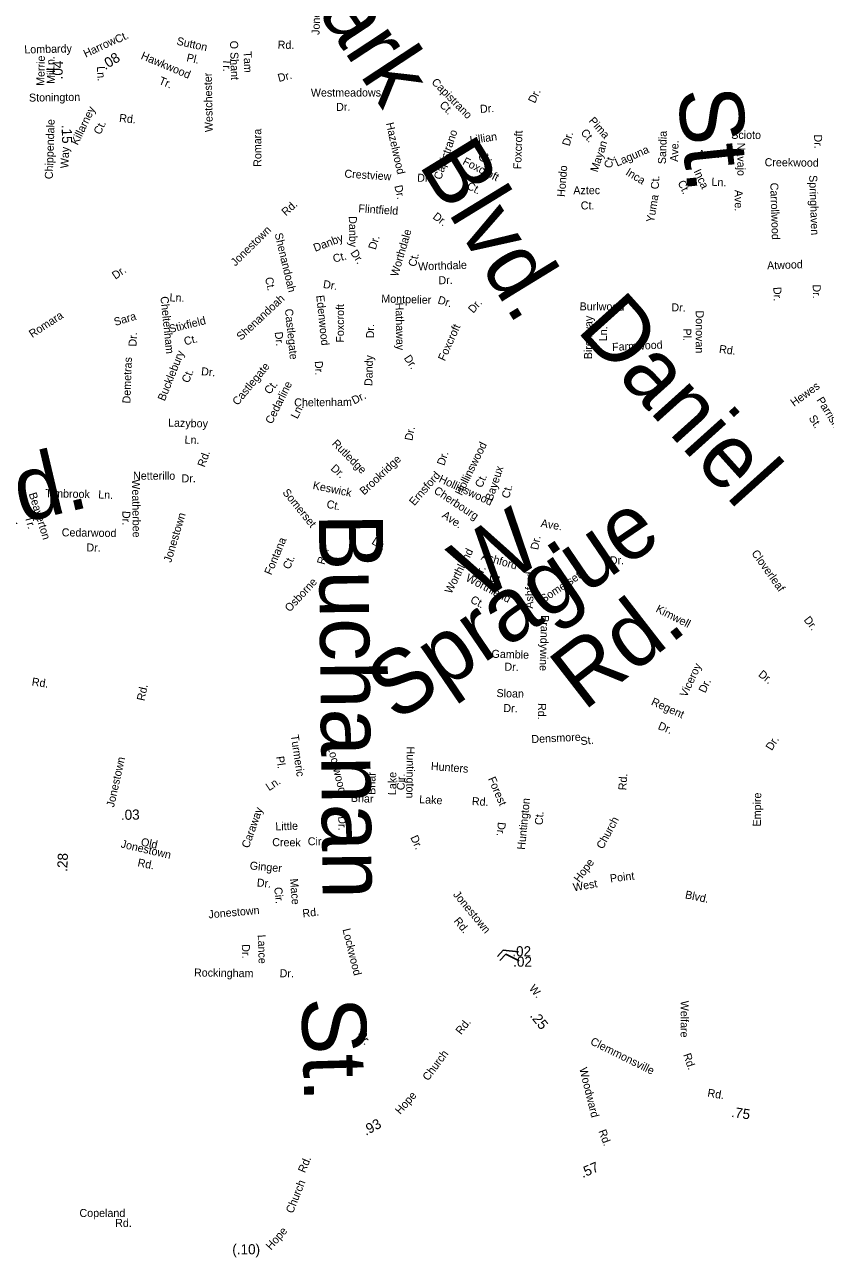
# Model space of a CAD drawing. Extents: x 1553981 to 1780076, y 812965 to 996873.
# Drawn here: x 1629499 to 1630688, y 845065 to 846894 of the extents above; entities that cross this region are included whole.
import ezdxf

# ---------------------------------------------------------------- set-up
doc = ezdxf.new("R2010")
doc.units = 0
for name, color, linetype in [('Exist Road Non-System Type 51 Label', 7, 'Continuous'), ('Exist Road Secondary Mileage Hundredths English Label', 7, 'Continuous'), ('Map Preparation Border Antique Large Shape', 7, 'Continuous')]:
    doc.layers.add(name, color=color, linetype=linetype)

msp = doc.modelspace()

# ---------------------------------------------------------------- linework, layer by layer
at = {"layer": 'Exist Road Secondary Mileage Hundredths English Label'}
for points in [[(1630232.5, 845518.1), (1630209.8, 845520.6), (1630201.2, 845511.3)], [(1630233.3, 845504.8), (1630213.3, 845514.4), (1630204.7, 845505.1)]]:
    msp.add_lwpolyline(points, dxfattribs=at)

# ---------------------------------------------------------------- texts
at = {"layer": 'Exist Road Non-System Type 51 Label'}
for s, height, rotation, p in [('Park', 95, 303.3432, (1629887.4, 846985)), ('Jonestown', 11.87, 87.8153, (1629936.9, 846878.9)), ('Sutton', 11.88, 347.5282, (1629724.3, 846864.7)), ('Lombardy', 11.87, 1.3219, (1629499.1, 846851.5)), ('O Shant', 11.88, 271.5619, (1629804.2, 846870.3)), ('Rd.', 11.87, 358.4829, (1629874.8, 846858.8)), ('Hawkwood', 11.88, 337.2498, (1629671, 846843.8)), ('Pl.', 11.88, 347.5282, (1629738.9, 846840.1)), ('Tr.', 11.87, 268.9298, (1629794.1, 846843.8)), ('Tam', 11.88, 271.6758, (1629824.4, 846854.5)), ('Ln.', 11.88, 273.0229, (1629606.7, 846832.3)), ('Westchester', 11.875, 91.1763, (1629778.8, 846734.9)), ('Dr.', 11.88, 14.3562, (1629876.7, 846809.1)), ('Tr.', 11.88, 337.2498, (1629697.6, 846806.8)), ('Capistrano', 11.88, 314.7034, (1630102.4, 846808)), ('Stonington', 11.88, 0.845, (1629506, 846780)), ('Westmeadows', 11.875, 0.0773, (1629924.2, 846787.5)), ('Dr.', 11.88, 65.0758, (1630256.7, 846776.7)), ('St.', 95, 275.9725, (1630467.9, 846796.8)), ('Killarney', 11.88, 64.2903, (1629578.2, 846714.5)), ('Dr.', 11.88, 0.9437, (1629961.7, 846766.2)), ('Ct.', 11.88, 314.7034, (1630114.2, 846774.1)), ('Dr.', 11.88, 3.4505, (1630175.5, 846763.3)), ('Ct.', 11.88, 64.2903, (1629611.8, 846730.1)), ('Rd.', 11.88, 354.0482, (1629639.3, 846750.1)), ('Hazelwood', 11.88, 282.711, (1630035.5, 846747.8)), ('Pima', 11.88, 311.5089, (1630335.9, 846751)), ('Romara', 11.88, 90.344, (1629850.9, 846683.3)), ('Capistrano', 11.88, 71.3687, (1630117.4, 846663.2)), ('Lillian', 11.88, 8.0194, (1630160.9, 846717.1)), ('Foxcroft', 11.88, 88.0167, (1630236.3, 846679.6)), ('Dr.', 11.88, 74.5948, (1630308.1, 846713.3)), ('Ct.', 11.88, 311.5089, (1630323.9, 846733.4)), ('Sandia', 11.87, 88.2415, (1630451, 846687.1)), ('Scioto', 11.88, 359.7202, (1630548, 846724.8)), ('Dr.', 11.88, 270.9893, (1630671, 846731.2)), ('Blvd.', 95, 301.4889, (1630083.2, 846686.9)), ('Mayan', 11.87, 71.9936, (1630349.6, 846674.5)), ('Laguna', 11.88, 23.7138, (1630378.7, 846683.5)), ('Ave.', 11.87, 88.2415, (1630469, 846690.6)), ('Navajo', 11.87, 270.4883, (1630556.8, 846719.1)), ('Foxcroft', 11.88, 332.9533, (1630148.4, 846687.6)), ('Ct.', 11.88, 8.0194, (1630174, 846690.4)), ('Ct.', 11.87, 71.9936, (1630369.9, 846680.1)), ('Ave.', 11.88, 359.7809, (1630498.9, 846696.4)), ('Creekwood', 11.88, 359.4596, (1630597.5, 846684.2)), ('Crestview', 11.88, 356.3818, (1629973.7, 846667.4)), ('Dr.', 11.88, 357.8835, (1630081.8, 846661.3)), ('Hondo', 11.88, 85.7365, (1630301.3, 846638.3)), ('Inca', 11.88, 328.7243, (1630390.3, 846672.1)), ('Inca', 11.88, 295.3397, (1630491.8, 846676.6)), ('Dr.', 11.88, 282.711, (1630048, 846654.8)), ('Ct.', 11.88, 332.9533, (1630154.5, 846651.2)), ('Ct.', 11.88, 87.5823, (1630440.5, 846649.8)), ('Ct.', 11.88, 295.3397, (1630468.2, 846660)), ('Ln.', 11.87, 357.6071, (1630518.5, 846655.2)), ('Carrollwood', 11.875, 271.6696, (1630605.9, 846659.5)), ('Springhaven', 11.875, 271.9675, (1630663.6, 846670.8)), ('Aztec', 11.87, 0.1653, (1630313.7, 846642.6)), ('Yuma', 11.88, 80.3075, (1630433.3, 846600.1)), ('Ave.', 11.87, 270.4883, (1630553.1, 846649)), ('Rd.', 11.88, 42.2222, (1629887.2, 846609.6)), ('Flintfield', 11.88, 356.2379, (1629994.4, 846615.8)), ('Ct.', 11.87, 0.1653, (1630324.7, 846620)), ('Danby', 11.88, 270.9403, (1629980.5, 846609.9)), ('Dr.', 11.88, 322.5031, (1630104.1, 846607.4)), ('Jonestown', 11.88, 44.5593, (1629812.2, 846535.1)), ('Shenandoah', 11.88, 283.244, (1629870.4, 846583.8)), ('Danby', 11.88, 20.9696, (1629930.6, 846557)), ('Worthdale', 11.88, 73.6511, (1630053.3, 846519.3)), ('Dr.', 11.87, 73.1942, (1630020.3, 846559.4)), ('Ct.', 11.88, 14.2592, (1629958.5, 846541)), ('Dr.', 11.88, 303.1614, (1629982.4, 846555.6)), ('Ct.', 11.88, 76.5891, (1630080, 846534.2)), ('Atwood', 11.87, 2.0432, (1630601.4, 846530.9)), ('Dr.', 11.88, 34.5219, (1629634.1, 846515.6)), ('Worthdale', 11.88, 1.8783, (1630083.5, 846529.5)), ('Ct.', 11.88, 282.0873, (1629856, 846518.3)), ('Dr.', 11.88, 351.3708, (1629941.7, 846503.6)), ('Dr.', 11.88, 1.8783, (1630113.7, 846508.9)), ('Cheltenham', 11.88, 275.8255, (1629700.9, 846490.5)), ('Ln.', 11.88, 358.3621, (1629714.4, 846483.5)), ('Shenandoah', 11.87, 43.0276, (1629820.5, 846424.9)), ('Edenwood', 11.88, 275.8607, (1629932.2, 846492.2)), ('Montpelier', 11.88, 358.3972, (1630028.6, 846481.9)), ('Dr.', 11.88, 342.2535, (1630111.5, 846480.9)), ('Daniel', 95, 311.98, (1630317.2, 846440.5)), ('Dr.', 11.88, 271.5713, (1630610.5, 846504.8)), ('Dr.', 11.88, 270.4972, (1630669, 846508.7)), ('Castlegate', 11.87, 275.8812, (1629885.6, 846472.1)), ('Foxcroft', 11.88, 89.8531, (1629973.3, 846422.2)), ('Hathaway', 11.88, 271.2288, (1630049.7, 846481.6)), ('Dr.', 11.88, 49.3023, (1630165.3, 846465.1)), ('Burlwood', 11.88, 359.6562, (1630323, 846470.3)), ('Dr.', 11.88, 359.1067, (1630459.1, 846468.8)), ('Romara', 11.88, 33.1085, (1629510.7, 846429)), ('Sara', 11.88, 16.9816, (1629634, 846447)), ('Stixfield', 11.88, 14.0653, (1629715.3, 846436.6)), ('Birchway', 11.88, 89.1732, (1630341.4, 846397.6)), ('Donovan', 11.88, 270.0052, (1630495.4, 846470)), ('Dr.', 11.87, 87.0268, (1629665.3, 846416.2)), ('Dr.', 11.87, 275.8812, (1629870.5, 846437.9)), ('Dr.', 11.88, 89.8644, (1630018, 846428.7)), ('Foxcroft', 11.88, 66.001, (1630123.1, 846394.1)), ('Ln.', 11.88, 88.401, (1630363.4, 846424.2)), ('Pl.', 11.88, 270.0052, (1630476.8, 846443.3)), ('Ct.', 11.88, 14.0653, (1629737.5, 846418.2)), ('Farmwood', 11.87, 2.769, (1630371.5, 846409.9)), ('Rd.', 11.88, 352.2663, (1630529.4, 846407.4)), ('Demetras', 11.88, 88.1229, (1629656.4, 846331.9)), ('Bucklebury', 11.88, 68.0896, (1629707.3, 846334.7)), ('Dandy', 11.87, 88.6743, (1630015.4, 846357.8)), ('Dr.', 11.88, 304.3133, (1630061.7, 846399.2)), ('Dr.', 11.87, 354.6518, (1629761, 846374.1)), ('Castlegate', 11.88, 50.4695, (1629815.6, 846328.2)), ('Dr.', 11.87, 272.1161, (1629930, 846394.9)), ('Ct.', 11.88, 68.0896, (1629742.9, 846361.5)), ('Ct.', 11.88, 50.4695, (1629862.9, 846344.6)), ('Cedarline', 11.88, 63.515, (1629866.5, 846300.5)), ('Dr.', 11.88, 27.4567, (1629988.5, 846330.4)), ('Hewes', 11.88, 36.1072, (1630641.3, 846326.8)), ('Ln.', 11.88, 63.515, (1629904.2, 846308.2)), ('Cheltenham', 11.87, 0.4957, (1629899.5, 846327.6)), ('Parrish', 11.88, 302.2183, (1630674.1, 846337.2)), ('Lazyboy', 11.88, 358.5766, (1629712.2, 846297.7)), ('St.', 11.88, 302.2183, (1630662.5, 846310.4)), ('Dr.', 11.88, 78.6944, (1630074.7, 846276)), ('Ln.', 11.88, 358.5766, (1629736.7, 846272.4)), ('Rutledge', 11.88, 315.1222, (1629954.6, 846271.5)), ('Hollinswood', 11.875, 63.7592, (1630148, 846194.4)), ('Rd.', 95, 13.2541, (1629405.5, 846133.7)), ('Rd.', 11.87, 69.9179, (1629766.5, 846236.6)), ('Brookridge', 11.88, 43.4235, (1630003.3, 846195.3)), ('Dr.', 11.88, 71.5029, (1630122.1, 846238.9)), ('Dr.', 11.88, 317.8643, (1629952.7, 846234.3)), ('Bayeux', 11.88, 71.7464, (1630193.6, 846186.6)), ('Weatherbee', 11.88, 270.8569, (1629658.7, 846219.4)), ('Netterillo', 11.88, 359.8758, (1629660.3, 846218.9)), ('Dr.', 11.88, 359.8758, (1629732.3, 846214.9)), ('Keswick', 11.88, 348.2657, (1629926.3, 846205.2)), ('Ernsford', 11.88, 48.9478, (1630077.8, 846179.4)), ('Hollinswood', 11.875, 335.1944, (1630113.1, 846215.9)), ('Ct.', 11.88, 65.483, (1630177.8, 846205.8)), ('Beaverton', 11.88, 287.3595, (1629505.4, 846197.9)), ('Timbrook', 11.88, 358.6499, (1629529.9, 846193)), ('Ln.', 11.88, 357.8249, (1629608.5, 846191.1)), ('Somerset', 11.88, 308.9869, (1629881.4, 846199.6)), ('Cherbourg', 11.88, 326.4543, (1630105.6, 846199.9)), ('Ct.', 11.88, 75.9447, (1630218.5, 846190.3)), ('Ct.', 11.88, 348.2657, (1629946.7, 846177.4)), ('Sprague', 95, 34.2364, (1630051, 845857.8)), ('W.', 95, 33.8201, (1630174.7, 846035.9)), ('Tr.', 11.88, 285.4394, (1629499.7, 846163.5)), ('Dr.', 11.88, 269.7218, (1629644.5, 846172.5)), ('Jonestown', 11.88, 73.267, (1629716.7, 846095.1)), ('Ave.', 11.88, 326.4543, (1630117.7, 846163.6)), ('Cedarwood', 11.88, 359.2474, (1629554.4, 846134.8)), ('Buchanan', 95, 270.5536, (1629936.1, 846168.6)), ('Ave.', 11.88, 350.3393, (1630264.7, 846148.9)), ('Dr.', 11.87, 358.7892, (1629591, 846112.4)), ('Fontana', 11.88, 67.0352, (1629865.5, 846076.5)), ('Dr.', 11.87, 327.9296, (1630013.4, 846124.4)), ('Dr.', 11.87, 79.5981, (1630261.5, 846114)), ('Rd.', 11.88, 74.2085, (1629944.3, 846092)), ('Worthland', 11.88, 62.9123, (1630132.6, 846048.6)), ('Ashford', 11.87, 344.2213, (1630176, 846100.4)), ('Cloverleaf', 11.88, 305.5232, (1630577.5, 846109.6)), ('Ct.', 11.88, 67.0352, (1629892.8, 846084.9)), ('Dr.', 11.88, 62.9123, (1630174.7, 846069.1)), ('Dr.', 11.88, 0.7751, (1630367.9, 846093.2)), ('Osborne', 11.88, 47.1387, (1629892.9, 846021.7)), ('Worthland', 11.88, 332.2038, (1630153, 846069.4)), ('Ct.', 11.87, 344.2213, (1630187.7, 846069)), ('Ashford', 11.88, 88.7134, (1630253.9, 846027.4)), ('Somerset', 11.88, 33.7089, (1630269.6, 846035.6)), ('Ct.', 11.88, 332.2038, (1630159.8, 846037.1)), ('Rd.', 95, 37.7888, (1630329.1, 845874.5)), ('Kimwell', 11.88, 333.1312, (1630435, 846023.3)), ('Brandywine', 11.88, 268.4557, (1630265.8, 846018)), ('Dr.', 11.88, 308.1253, (1630655, 846010.5)), ('Gamble', 11.88, 358.4396, (1630192.2, 845954.6)), ('Dr.', 11.88, 358.4396, (1630211.3, 845935.4)), ('Viceroy', 11.88, 64.7398, (1630481.6, 845895.1)), ('Dr.', 11.88, 320.8314, (1630587.2, 845928.2)), ('Rd.', 11.88, 77.8454, (1629677.2, 845889.8)), ('Sloan', 11.88, 358.5708, (1630199.6, 845896.3)), ('Dr.', 11.88, 64.7398, (1630509.5, 845901.3)), ('Regent', 11.88, 335.9004, (1630428.2, 845885.1)), ('Dr.', 11.88, 358.5708, (1630209.7, 845874.1)), ('Rd.', 11.88, 268.9474, (1630261.5, 845887.5)), ('Dr.', 11.88, 337.6899, (1630438.3, 845849.1)), ('Turmeric', 11.87, 278.3725, (1629894.3, 845839.5)), ('Densmore', 11.88, 2.8385, (1630251.7, 845827.8)), ('St.', 11.88, 6.692, (1630325, 845824.8)), ('Dr.', 11.88, 57.8064, (1630608.2, 845815.9)), ('Lockwood', 11.88, 283.8709, (1629949, 845822.1)), ('Huntington', 11.88, 269.3156, (1630066.6, 845822.8)), ('Jonestown', 11.88, 77.3766, (1629632, 845731.9)), ('Pl.', 11.87, 278.3725, (1629872.5, 845807.7)), ('Hunters', 11.88, 355.6771, (1630102, 845788)), ('Briar', 11.88, 89.4479, (1630019.9, 845751.2)), ('Lake', 11.88, 89.4479, (1630050.7, 845750.7)), ('Cir.', 11.88, 89.4479, (1630063.4, 845758)), ('Forest', 11.87, 293.2123, (1630186.8, 845775)), ('Rd.', 11.88, 86.5199, (1630392.3, 845757.6)), ('Ln.', 11.87, 33.6855, (1629862.2, 845756.4)), ('Briar', 11.88, 356.9657, (1629983.4, 845740.9)), ('Lake', 11.88, 356.9657, (1630084.7, 845738.8)), ('Rd.', 11.88, 356.9657, (1630162.9, 845735.9)), ('Huntington', 11.88, 84.4163, (1630241.9, 845669.2)), ('Empire', 11.88, 89.2308, (1630591.9, 845704.1)), ('Caraway', 11.87, 70.4608, (1629832.1, 845671.1)), ('Ct.', 11.88, 86.3946, (1630268.3, 845706)), ('Little', 11.88, 1.9736, (1629871.7, 845698.2)), ('Dr.', 11.88, 270.9439, (1629964.8, 845719.2)), ('Dr.', 11.87, 263.7691, (1630201.9, 845711.1)), ('Church', 11.88, 61.8096, (1630357.6, 845669.6)), ('Old', 11.88, 348.5677, (1629671.2, 845675.9)), ('Creek', 11.88, 359.2404, (1629866.8, 845675)), ('Cir.', 11.88, 0.0327, (1629919.6, 845676.2)), ('Dr.', 11.87, 294.4468, (1630071.5, 845687.9)), ('Jonestown', 11.87, 346.8914, (1629641.3, 845673.1)), ('Rd.', 11.88, 348.6543, (1629666.3, 845645.2)), ('Ginger', 11.88, 354.6976, (1629833.1, 845640.5)), ('Hope', 11.88, 53.2277, (1630322.6, 845620.4)), ('Point', 11.88, 7.0056, (1630368.8, 845621)), ('Dr.', 11.88, 354.6976, (1629843.6, 845615.2)), ('Cir.', 11.88, 275.8632, (1629869.7, 845613.6)), ('Mace', 11.88, 274.5595, (1629893.2, 845626.4)), ('West', 11.87, 10.0963, (1630314.4, 845607.8)), ('Jonestown', 11.88, 309.4999, (1630134.5, 845602.8)), ('Blvd.', 11.87, 348.2201, (1630478.8, 845597.7)), ('Jonestown', 11.88, 5.0383, (1629772.7, 845567.7)), ('Rd.', 11.88, 6.7567, (1629912.4, 845569.1)), ('Rd.', 11.88, 309.4999, (1630135.5, 845563.5)), ('Lance', 11.87, 271.7885, (1629845.4, 845543.4)), ('Lockwood', 11.88, 283.8709, (1629971.1, 845551.3)), ('Dr.', 11.87, 271.7885, (1629821.7, 845529.2)), ('Rockingham', 11.88, 359.2355, (1629750.7, 845481.5)), ('Dr.', 11.88, 359.2322, (1629877.8, 845480.4)), ('St.', 95, 271.6579, (1629910.1, 845449.6)), ('Welfare', 11.88, 269.6789, (1630473.1, 845445.6)), ('Dr.', 11.88, 298.6802, (1629993.9, 845397.3)), ('Rd.', 11.87, 288.919, (1630476.5, 845365.3))]:
    msp.add_text(s, height=height, rotation=rotation, dxfattribs=at).set_placement(p)
at = {"layer": 'Exist Road Secondary Mileage Hundredths English Label'}
for s, rotation, p in [('.04', 88.7922, (1629555.7, 846812.9)), ('.08', 32.319, (1629619, 846826.6)), ('.15', 271.6656, (1629554.3, 846745.4)), ('.03', 1.0233, (1629642.4, 845713.9)), ('.28', 87.5736, (1629562.6, 845636.6)), ('.25', 308.5638, (1630248.5, 845422.9)), ('.75', 351.9014, (1630547.4, 845273.1)), ('.93', 28.6716, (1630005.9, 845244.9)), ('.57', 23.3136, (1630327.6, 845182.2)), ('(.10)', 359.8656, (1629807.6, 845069.2))]:
    msp.add_text(s, height=15, rotation=rotation, dxfattribs=at).set_placement(p)
for p in [(1630223.1, 845511.4), (1630224.4, 845496)]:
    msp.add_text('.02', height=15, dxfattribs=at).set_placement(p)
at = {"layer": 'Map Preparation Border Antique Large Shape'}
for s, height, rotation, p in [('Harrow', 11.88, 25.3296, (1629590.1, 846845.1)), ('Ct.', 11.88, 25.3296, (1629636.7, 846866)), ('Merrie', 11.87, 88.9199, (1629528.7, 846803.3)), ('Ln.', 11.87, 88.9199, (1629543.5, 846825.4)), ('Mill', 11.87, 88.9199, (1629544.2, 846806.3)), ('Chippendale', 11.875, 88.2008, (1629541.2, 846664.8)), ('Way', 11.88, 88.2008, (1629564.4, 846681)), ('Rd.', 11.88, 351.9275, (1629509.5, 845913.5)), ('W.', 11.88, 309.69, (1630247.3, 845463.4)), ('Rd.', 11.88, 51.3813, (1630147.1, 845394.3)), ('Clemmonsville', 11.875, 333.5575, (1630337.8, 845381.3)), ('Church', 11.88, 53.2758, (1630098.3, 845325.7)), ('Woodward', 11.88, 283.9357, (1630322.4, 845344.8)), ('Hope', 11.88, 48.7853, (1630056.9, 845275.8)), ('Rd.', 11.88, 350.6165, (1630512.1, 845303.3)), ('Rd.', 11.88, 290.4749, (1630350.7, 845251.9)), ('Rd.', 11.88, 67.0211, (1629915.4, 845189.1)), ('Church', 11.88, 68.3435, (1629897.5, 845129)), ('Hope', 11.88, 48.6742, (1629865, 845074.7))]:
    msp.add_text(s, height=height, rotation=rotation, dxfattribs=at).set_placement(p)
for s, p in [('Copeland', (1629580.8, 845124.5)), ('Rd.', (1629633.8, 845109.8))]:
    msp.add_text(s, height=11.88, dxfattribs=at).set_placement(p)

doc.saveas('drawing.dxf')
